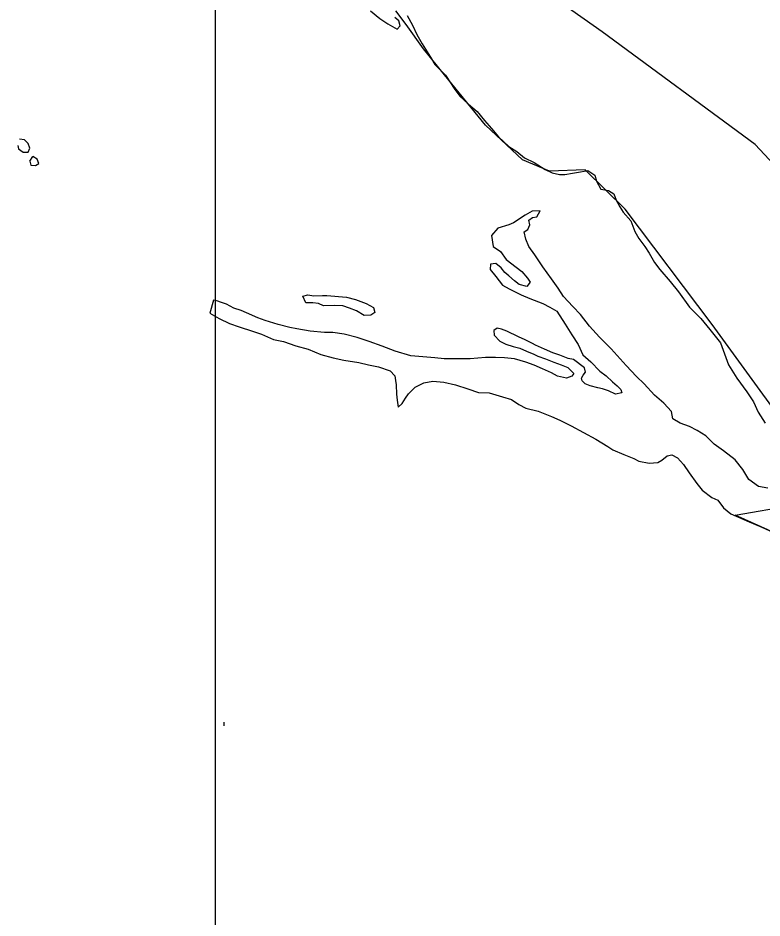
# Model space of a CAD drawing. Extents: x 1127717 to 1741049, y 2026793 to 2244711.
# Drawn here: x 1238090 to 1239404, y 2131785 to 2133375 of the extents above; entities that cross this region are included whole.
import ezdxf

# ---------------------------------------------------------------- set-up
doc = ezdxf.new("R2010")
doc.units = 0
for name, color, linetype in [('1', 7, 'Continuous'), ('5', 7, 'Continuous'), ('6', 7, 'Continuous'), ('9', 7, 'Continuous')]:
    doc.layers.add(name, color=color, linetype=linetype)

msp = doc.modelspace()

# ---------------------------------------------------------------- linework, layer by layer
at = {"layer": '1'}
msp.add_lwpolyline([(1238438.2, 2155644.2), (1269451.6, 2155644.2), (1269451.6, 2123596.1), (1238438.2, 2123596.1)], close=True, dxfattribs=at)
at = {"layer": '5'}
msp.add_lwpolyline([(1238453.9, 2132124.8), (1238453.9, 2132131.3)], dxfattribs=at)
at = {"layer": '6'}
for points in [[(1239540.4, 2132992.6), (1239391.6, 2133151.5), (1239121.6, 2133350.7), (1238623.4, 2133701.2)], [(1239501.3, 2132578.5), (1239315.8, 2132833.5), (1239162, 2133037), (1239091.6, 2133106.4), (1239028.3, 2133104.5), (1238980.6, 2133124.3), (1238915.5, 2133185.7), (1238843, 2133274.6), (1238805.9, 2133320.6), (1238775.4, 2133363.6), (1238756.8, 2133387.4)], [(1239460.3, 2132450), (1239356.8, 2132496.7), (1239458.5, 2132514.3)]]:
    msp.add_lwpolyline(points, dxfattribs=at)
at = {"layer": '9'}
for points in [[(1238712.2, 2133387.5), (1238728.5, 2133373.8), (1238743.1, 2133364.7), (1238759.3, 2133355), (1238764.7, 2133361.2), (1238762.5, 2133369.6), (1238755.3, 2133376)], [(1238777.2, 2133379.5), (1238786.6, 2133362.2), (1238794, 2133345.9), (1238803.4, 2133329.5), (1238818.4, 2133305.9), (1238826.2, 2133293), (1238844.6, 2133274), (1238861.2, 2133248.3), (1238870, 2133237), (1238885.3, 2133222.8), (1238900.6, 2133209.7), (1238913.4, 2133194), (1238926.2, 2133179.8), (1238938.6, 2133165), (1238956.9, 2133147.9), (1238971.1, 2133138.8), (1238984.4, 2133128.1), (1239001.5, 2133119.5), (1239020.8, 2133107.4), (1239033.4, 2133101.2), (1239046, 2133098.5), (1239055.9, 2133098.2), (1239069.3, 2133101), (1239083.3, 2133102.9), (1239096.2, 2133105.7), (1239108.4, 2133097.5), (1239111.6, 2133086.5), (1239119.4, 2133072.7), (1239133, 2133070), (1239142.1, 2133064.2), (1239146.3, 2133053.3), (1239152.6, 2133041.4), (1239158.8, 2133032.1), (1239172.2, 2133016.4), (1239179.1, 2132998), (1239186.4, 2132985.6), (1239196.7, 2132971.4), (1239204.5, 2132959.5), (1239213.9, 2132943.2), (1239223.2, 2132930.4), (1239241.6, 2132909.4), (1239256.5, 2132891.2), (1239276.1, 2132864.1), (1239295.6, 2132844), (1239311.5, 2132824.9), (1239330.6, 2132800.8), (1239345, 2132762.1), (1239359.5, 2132738.9), (1239377, 2132714.8), (1239388.9, 2132697), (1239397.4, 2132678.7), (1239409.8, 2132659)], [(1238089.5, 2133149.9), (1238090.7, 2133143.9), (1238098.8, 2133138.1), (1238107.3, 2133137.8), (1238110.6, 2133144.9), (1238107.4, 2133153.3), (1238101.3, 2133159.7), (1238092.3, 2133161)], [(1238110.2, 2133121.9), (1238112.3, 2133114.9), (1238120.3, 2133114.1), (1238126.2, 2133117.7), (1238123.6, 2133125.7), (1238115.5, 2133130)], [(1238110.2, 2133121.9), (1238115.5, 2133130)], [(1239380.7, 2132559.7), (1239369.8, 2132577.4), (1239356.5, 2132594.6), (1239336.1, 2132610.2), (1239319.4, 2132622.3), (1239305, 2132637), (1239289.3, 2132646.1), (1239275.7, 2132653.3), (1239259.1, 2132658.9), (1239246.4, 2132667.1), (1239244.1, 2132679.6), (1239230.8, 2132694.3), (1239214, 2132708.9), (1239195.5, 2132728.5), (1239182.3, 2132741.7), (1239163.8, 2132761.3), (1239137.7, 2132790.2), (1239116.7, 2132810.8), (1239099.3, 2132830.4), (1239083.3, 2132851), (1239069.5, 2132865.2), (1239053.1, 2132882.9), (1239043.8, 2132897.7), (1239031.9, 2132913.9), (1239016.9, 2132935.1), (1239002.4, 2132956.3), (1238992.1, 2132971.5), (1238986.8, 2132983.9), (1238984, 2132996.9), (1238990.4, 2133001.5), (1238993.7, 2133009.6), (1238992, 2133017.6), (1238998.4, 2133022.7), (1239006.3, 2133023.9), (1239012.1, 2133034.1), (1238998.1, 2133033.8), (1238985.3, 2133026.4), (1238965.2, 2133012.9), (1238956.8, 2133009.7), (1238937.4, 2133003.8), (1238926.3, 2132990.5), (1238929.2, 2132971.5), (1238941.9, 2132962.3), (1238952.2, 2132948.1), (1238969.5, 2132934.9), (1238979.7, 2132927.2), (1238989.5, 2132915.4), (1238994.6, 2132908.5), (1238988.3, 2132900.3), (1238974.8, 2132904), (1238966.6, 2132910.8), (1238956.9, 2132919.6), (1238949.8, 2132925.5), (1238943.1, 2132933.3), (1238933.9, 2132941.1), (1238924, 2132939.9), (1238923.7, 2132930.4), (1238933.5, 2132918.1), (1238945.3, 2132902.8), (1238957.5, 2132896.6), (1238978.7, 2132886.1), (1238993.8, 2132879.4), (1239017, 2132870.5), (1239029.1, 2132863.8), (1239041.3, 2132857), (1239056.3, 2132833.9), (1239068.2, 2132815.1), (1239079.1, 2132797.9), (1239087.5, 2132780), (1239101.3, 2132767.8), (1239117.2, 2132751.2), (1239128.8, 2132742.5), (1239140.1, 2132732.2), (1239148.2, 2132725.4), (1239154.4, 2132718.5), (1239156.5, 2132712.6)], [(1238669.9, 2132881.8), (1238685.9, 2132877.7), (1238704.6, 2132870.6), (1238717.7, 2132863.4), (1238719.9, 2132854.4), (1238712.6, 2132849.7), (1238701.1, 2132849.5), (1238687.4, 2132857.7), (1238675.3, 2132862.4), (1238663.2, 2132866.6), (1238649.3, 2132866.8), (1238629.3, 2132866.3), (1238620.2, 2132870.6), (1238610.7, 2132871.9), (1238598.2, 2132871.6), (1238593, 2132883.5), (1238601.4, 2132885.7), (1238612.4, 2132883.9), (1238627.4, 2132884.8), (1238635.4, 2132884.5)], [(1239156.5, 2132712.6), (1239145.1, 2132710.3), (1239133, 2132716), (1239122.4, 2132719.8), (1239113.9, 2132721.6), (1239100.3, 2132725.3), (1239091.7, 2132728.6), (1239086.1, 2132733.9), (1239085, 2132738.9), (1239087.9, 2132744), (1239092.2, 2132749.1), (1239090.6, 2132757.1), (1239070.7, 2132771.6), (1239061.7, 2132773.4), (1239046.6, 2132779.1), (1239034.5, 2132783.3), (1239019.9, 2132789.9), (1239003.8, 2132797.1), (1238998.7, 2132800), (1238985.6, 2132806.1), (1238973.5, 2132811.9), (1238953.3, 2132821.4), (1238943.7, 2132825.2), (1238936.2, 2132827), (1238930.3, 2132822.9), (1238931, 2132814.9), (1238940.7, 2132804.1), (1238951.3, 2132798.8), (1238964.4, 2132794.6), (1238976.4, 2132791.9), (1238988.1, 2132786.2), (1239000.7, 2132781), (1239008.2, 2132777.6), (1239021.3, 2132772.9), (1239036.4, 2132766.8), (1239049, 2132762.1), (1239061.1, 2132757.4), (1239071.8, 2132747.1), (1239068, 2132742), (1239058.6, 2132738.8), (1239042.5, 2132742.4), (1239031.9, 2132748.2), (1239016.2, 2132755.3), (1239001.6, 2132761.5), (1238987, 2132767.1), (1238966.4, 2132772.6), (1238948.9, 2132774.7), (1238933.4, 2132775.4), (1238915.5, 2132774.9), (1238888.1, 2132772.8), (1238861.6, 2132772.7), (1238842.7, 2132772.7), (1238826.1, 2132774.8), (1238783.6, 2132778.3), (1238756, 2132786.2), (1238732.8, 2132795.1), (1238709.7, 2132803.6), (1238689, 2132810.6), (1238665.9, 2132816.6), (1238645.9, 2132819.1), (1238630.9, 2132819.3), (1238605.9, 2132821.7), (1238582.4, 2132825.6), (1238569.8, 2132828.3), (1238549.3, 2132833.4), (1238526.1, 2132840.8), (1238513.5, 2132845.5), (1238493.4, 2132854.1), (1238483.8, 2132858.3), (1238470.7, 2132862.5), (1238457.6, 2132869.2), (1238447.5, 2132873), (1238442.5, 2132874.4), (1238434.9, 2132876.2), (1238428.5, 2132853.5), (1238444.7, 2132843.9), (1238462.9, 2132835.3), (1238480, 2132829.2), (1238503.6, 2132821.8), (1238519.7, 2132816.6), (1238540.9, 2132807.1), (1238558.5, 2132803.5), (1238580.1, 2132796), (1238602.2, 2132789.6), (1238624.4, 2132780.6), (1238646.5, 2132774.6), (1238665, 2132770.5), (1238691.6, 2132766.1), (1238708.7, 2132762), (1238726.7, 2132758.5), (1238746.8, 2132751.4), (1238755, 2132742.6), (1238756.7, 2132734.6), (1238757.9, 2132726.7), (1238758.3, 2132710.6), (1238759.6, 2132699.7), (1238761.4, 2132687.2), (1238768.2, 2132693.8), (1238773.9, 2132703.5), (1238779.3, 2132711.1), (1238791.4, 2132722.9)], [(1238635.4, 2132884.5), (1238669.9, 2132881.8)], [(1238791.4, 2132722.9), (1238806.7, 2132730.3), (1238822.6, 2132733.2), (1238841.6, 2132731.6), (1238862.7, 2132727.1), (1238884.3, 2132720.1), (1238903, 2132713.1), (1238921.9, 2132712.5), (1238945.6, 2132705.6), (1238961.2, 2132700.9), (1238974.3, 2132692.2), (1238987, 2132685.5), (1239008.6, 2132680.5), (1239032.2, 2132671.1), (1239046.9, 2132664.4), (1239066.6, 2132654.4), (1239110.6, 2132630.9), (1239131.3, 2132617.8), (1239140.4, 2132612), (1239159.6, 2132604), (1239177.7, 2132596.9), (1239186.3, 2132592.1), (1239204.4, 2132588.5), (1239219.8, 2132589.9), (1239226.7, 2132593.6), (1239236.5, 2132601.3), (1239244.5, 2132603.5), (1239254.6, 2132598.2), (1239265.3, 2132586), (1239275.2, 2132571.2), (1239289.1, 2132552.5), (1239298.4, 2132540.7), (1239315.1, 2132528.1), (1239326.2, 2132523.3), (1239336, 2132509.5), (1239348.8, 2132499.3), (1239381, 2132485.1), (1239403.7, 2132475.6), (1239437, 2132459.9)], [(1239414, 2132544.4), (1239398, 2132547.1), (1239380.7, 2132559.7)]]:
    msp.add_lwpolyline(points, dxfattribs=at)

doc.saveas('drawing.dxf')
